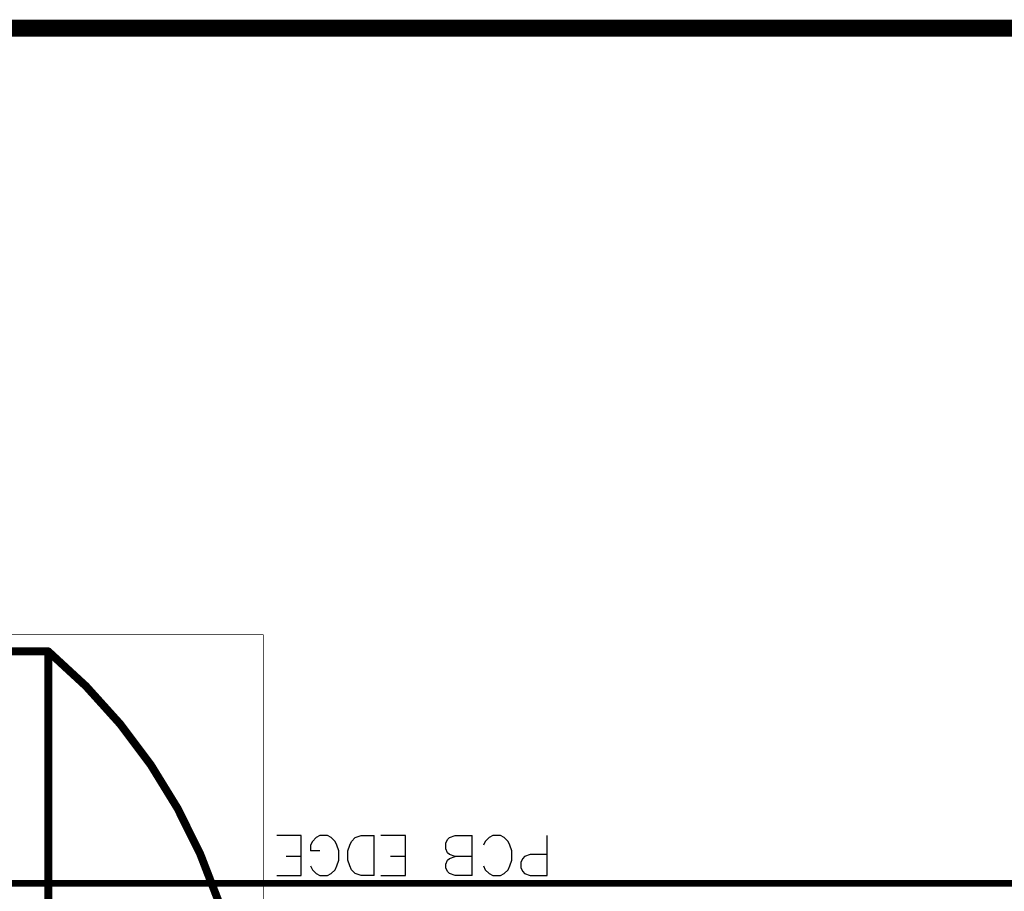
# Model space of a CAD drawing. Header units: millimetres. Extents: x 138 to 555, y 26 to 334.
# Tile 386 of 656: x 189 to 203, y 311 to 325. Entities that reach past the tile are written whole.
import ezdxf

# ---------------------------------------------------------------- set-up
doc = ezdxf.new("R2010")
doc.units = ezdxf.units.MM
for name, color, linetype in [('DrillDrawing', 1, 'Continuous'), ('KeepOutLayer', 6, 'Continuous'), ('Mechanical20', 56, 'Continuous'), ('Mechanical27', 56, 'Continuous'), ('Mechanical30', 56, 'Continuous'), ('TopOverlay', 2, 'Continuous')]:
    doc.layers.add(name, color=color, linetype=linetype)

# ---------------------------------------------------------------- blocks, each defined once
blk = doc.blocks.new('CON_RJ45_YD_48F_01GYDXNL_LED_P_806')
at = {"layer": 'Mechanical20', "const_width": 0.01}
for points in [[(-11.5, 3.6), (-11.5, -3.75)], [(11.5, -3.75), (-11.5, -3.75)]]:
    blk.add_lwpolyline(points, dxfattribs=at)
at = {"layer": 'Mechanical20', "const_width": 0.005}
blk.add_lwpolyline([(-11.502, -3.75, 1), (-11.498, -3.75, 1)], format="xyb", close=True, dxfattribs=at)
blk.add_lwpolyline([(-11.502, -3.75, 1), (-11.498, -3.75, 1)], format="xyb", close=True, dxfattribs=at)
at = {"layer": 'Mechanical27'}
for p, q in [((-15.522, -0.12), (-15.779, -0.12)), ((-15.779, -0.12), (-15.779, -0.72)), ((-15.436, -0.149), (-15.522, -0.12)), ((-15.074, -0.12), (-15.131, -0.149)), ((-14.959, -0.12), (-15.074, -0.12)), ((-14.902, -0.149), (-14.959, -0.12)), ((-14.648, -0.12), (-14.648, -0.72)), ((-14.648, -0.12), (-14.391, -0.12)), ((-14.391, -0.12), (-14.305, -0.149)), ((-13.271, -0.12), (-13.642, -0.12)), ((-13.642, -0.12), (-13.642, -0.72)), ((-13.171, -0.12), (-13.171, -0.72)), ((-13.171, -0.12), (-12.971, -0.12)), ((-12.971, -0.12), (-12.885, -0.149)), ((-12.466, -0.12), (-12.523, -0.149)), ((-12.351, -0.12), (-12.466, -0.12)), ((-12.294, -0.149), (-12.351, -0.12)), ((-11.7, -0.12), (-12.071, -0.12)), ((-12.071, -0.12), (-12.071, -0.72)), ((-15.408, -0.177), (-15.436, -0.149)), ((-15.379, -0.234), (-15.408, -0.177)), ((-15.379, -0.32), (-15.379, -0.234)), ((-15.216, -0.263), (-15.245, -0.349)), ((-15.188, -0.206), (-15.216, -0.263)), ((-15.131, -0.149), (-15.188, -0.206)), ((-14.845, -0.206), (-14.902, -0.149)), ((-14.816, -0.263), (-14.845, -0.206)), ((-14.305, -0.149), (-14.277, -0.177)), ((-14.277, -0.177), (-14.248, -0.234)), ((-14.248, -0.291), (-14.277, -0.349)), ((-14.248, -0.234), (-14.248, -0.291)), ((-12.885, -0.149), (-12.828, -0.206)), ((-12.828, -0.206), (-12.8, -0.263)), ((-12.8, -0.263), (-12.771, -0.349)), ((-12.608, -0.263), (-12.637, -0.349)), ((-12.58, -0.206), (-12.608, -0.263)), ((-12.523, -0.149), (-12.58, -0.206)), ((-12.237, -0.206), (-12.294, -0.149)), ((-12.208, -0.263), (-12.237, -0.206)), ((-15.779, -0.434), (-15.522, -0.434)), ((-15.522, -0.434), (-15.436, -0.406)), ((-15.436, -0.406), (-15.408, -0.377)), ((-15.408, -0.377), (-15.379, -0.32)), ((-15.245, -0.349), (-15.245, -0.491)), ((-14.648, -0.406), (-14.391, -0.406)), ((-14.305, -0.377), (-14.391, -0.406)), ((-14.391, -0.406), (-14.305, -0.434)), ((-14.277, -0.349), (-14.305, -0.377)), ((-14.305, -0.434), (-14.277, -0.463)), ((-13.642, -0.406), (-13.414, -0.406)), ((-12.771, -0.349), (-12.771, -0.491)), ((-12.637, -0.349), (-12.637, -0.491)), ((-12.071, -0.406), (-11.843, -0.406)), ((-15.245, -0.491), (-15.216, -0.577)), ((-15.216, -0.577), (-15.188, -0.634)), ((-14.845, -0.634), (-14.816, -0.577)), ((-14.277, -0.463), (-14.248, -0.52)), ((-14.248, -0.52), (-14.248, -0.606)), ((-12.8, -0.577), (-12.828, -0.634)), ((-12.771, -0.491), (-12.8, -0.577)), ((-12.637, -0.491), (-12.608, -0.577)), ((-12.608, -0.577), (-12.58, -0.634)), ((-12.351, -0.491), (-12.208, -0.491)), ((-12.237, -0.634), (-12.208, -0.577)), ((-12.208, -0.577), (-12.208, -0.491)), ((-15.188, -0.634), (-15.131, -0.691)), ((-15.131, -0.691), (-15.074, -0.72)), ((-15.074, -0.72), (-14.959, -0.72)), ((-14.959, -0.72), (-14.902, -0.691)), ((-14.902, -0.691), (-14.845, -0.634)), ((-14.391, -0.72), (-14.648, -0.72)), ((-14.305, -0.691), (-14.391, -0.72)), ((-14.277, -0.663), (-14.305, -0.691)), ((-14.248, -0.606), (-14.277, -0.663)), ((-13.642, -0.72), (-13.271, -0.72)), ((-12.971, -0.72), (-13.171, -0.72)), ((-12.885, -0.691), (-12.971, -0.72)), ((-12.828, -0.634), (-12.885, -0.691)), ((-12.58, -0.634), (-12.523, -0.691)), ((-12.523, -0.691), (-12.466, -0.72)), ((-12.466, -0.72), (-12.351, -0.72)), ((-12.351, -0.72), (-12.294, -0.691)), ((-12.294, -0.691), (-12.237, -0.634)), ((-12.071, -0.72), (-11.7, -0.72))]:
    blk.add_line(p, q, dxfattribs=at)
at = {"layer": 'Mechanical27', "const_width": 0.01}
for points in [[(-8.255, 18.34), (-8.255, -3.5)], [(16.6, 0), (-16.6, 0)], [(8.255, -3.5), (-8.255, -3.5)]]:
    blk.add_lwpolyline(points, dxfattribs=at)
blk.add_lwpolyline([(-8.26, -3.496, -0.232247), (-11.255, 3.311)], format="xyb", dxfattribs=at)
at = {"layer": 'Mechanical27', "const_width": 0.005}
for points in [[(-16.602, 0, 1), (-16.598, 0, 1)], [(-8.262, -3.496, 1), (-8.257, -3.496, 1)], [(-8.257, -3.5, 1), (-8.253, -3.5, 1)], [(-8.257, -3.5, 1), (-8.253, -3.5, 1)]]:
    blk.add_lwpolyline(points, format="xyb", close=True, dxfattribs=at)
at = {"layer": 'TopOverlay', "const_width": 0.12}
for points in [[(-8.255, 9.175), (-8.255, -3.5)], [(8.255, -3.5), (-8.255, -3.5)]]:
    blk.add_lwpolyline(points, dxfattribs=at)
blk.add_lwpolyline([(-8.26, -3.496, -0.232247), (-11.255, 3.311)], format="xyb", dxfattribs=at)
at = {"layer": 'TopOverlay', "const_width": 0.06}
for points in [[(-8.29, -3.496, 1), (-8.23, -3.496, 1)], [(-8.285, -3.5, 1), (-8.225, -3.5, 1)], [(-8.285, -3.5, 1), (-8.225, -3.5, 1)]]:
    blk.add_lwpolyline(points, format="xyb", close=True, dxfattribs=at)

msp = doc.modelspace()

# ---------------------------------------------------------------- linework, layer by layer
at = {"layer": 'DrillDrawing'}
for points, const_width in [([(160.82, 324.409), (249.371, 324.409)], 0.254), ([(160.82, 311.507), (368.82, 311.507)], 0.1)]:
    msp.add_lwpolyline(points, dxfattribs=dict(at, const_width=const_width))
at = {"layer": 'KeepOutLayer', "const_width": 0.1}
msp.add_lwpolyline([(160.82, 311.507), (368.82, 311.507)], dxfattribs=at)
at = {"layer": 'Mechanical27', "const_width": 0.1}
msp.add_lwpolyline([(160.82, 311.507), (368.82, 311.507)], dxfattribs=at)
at = {"layer": 'Mechanical30', "const_width": 0.1}
msp.add_lwpolyline([(160.82, 311.507), (368.82, 311.507)], dxfattribs=at)

# ---------------------------------------------------------------- block references
at = {"rotation": 180}
msp.add_blockref('CON_RJ45_YD_48F_01GYDXNL_LED_P_806', (180.82, 311.507), dxfattribs=at)

doc.saveas('drawing.dxf')
